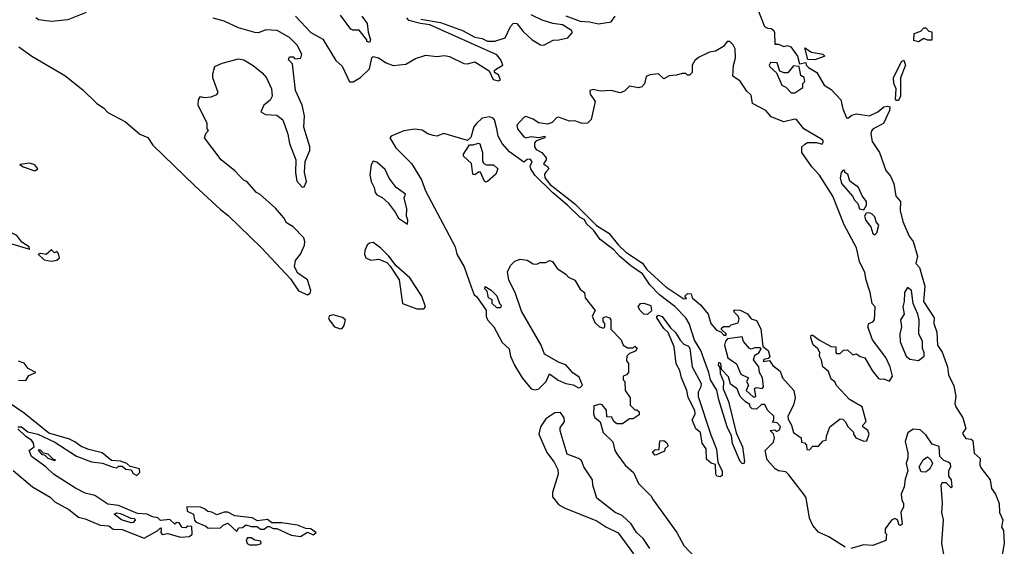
# Model space of a CAD drawing. Extents: x 2029662 to 2246637, y 225654 to 401419.
# Tile 273 of 349: x 2192421 to 2197838, y 260789 to 263685. Entities that reach past the tile are written whole.
import ezdxf

# ---------------------------------------------------------------- set-up
doc = ezdxf.new("R2010")
doc.units = 0

msp = doc.modelspace()

# ---------------------------------------------------------------- linework, layer by layer
at = {"layer": '0CON20XD'}
for points in [[(2196480.7, 263740.7), (2196518.3, 263648.3), (2196535, 263638), (2196555, 263636), (2196568.8, 263625), (2196573.9, 263613.9), (2196575, 263550), (2196595, 263550), (2196625, 263537.5), (2196645, 263543.3), (2196662.5, 263535), (2196700, 263485), (2196711.7, 263441.7), (2196745, 263450), (2196747.5, 263435), (2196761.2, 263421.2), (2196806.7, 263395), (2196846.7, 263325), (2196885, 263301.2), (2196938.8, 263245), (2196950, 263195), (2196970, 263145), (2196977, 263143), (2196999.3, 263160.7), (2197025, 263168), (2197095, 263155.8), (2197142.3, 263177.7), (2197175, 263206.2), (2197195, 263210), (2197207.5, 263205), (2197206.2, 263185), (2197172, 263115), (2197116.7, 263085), (2197106.1, 263073.9), (2197103.6, 263056.4), (2197110, 263015), (2197150, 262955), (2197186.2, 262855), (2197211.2, 262825), (2197230, 262785), (2197240, 262715), (2197266, 262685), (2197264, 262635), (2197278.8, 262575), (2197313.8, 262495), (2197336.2, 262465), (2197360, 262385), (2197350, 262345), (2197371.7, 262321.7), (2197399.6, 262219.5), (2197393.3, 262135), (2197451.2, 262045), (2197450, 262015), (2197465.8, 261965.8), (2197470, 261895), (2197495.9, 261855.9), (2197525.7, 261775.7), (2197531.2, 261731.2), (2197560.4, 261670.5), (2197571.2, 261615), (2197566, 261575), (2197570.8, 261555), (2197608.8, 261495), (2197626.4, 261436.4), (2197610, 261415), (2197610, 261405), (2197625, 261382.5), (2197655, 261377.5), (2197665, 261370), (2197671.2, 261301.2), (2197705, 261272.5), (2197702.5, 261235), (2197709.3, 261219.3), (2197760, 261155), (2197767.5, 261107.5), (2197788.8, 261075), (2197808.6, 261025), (2197811.2, 260975), (2197830, 260935), (2197822.5, 260895), (2197826.7, 260885)], [(2192785.9, 263724.1), (2192685, 263684.2), (2192595, 263676), (2192523.9, 263683.9), (2192510, 263695)], [(2193987.3, 262845), (2193991.5, 262905), (2194016.2, 262965), (2194017.8, 262985), (2193984.1, 263094.1), (2193986.8, 263156.8), (2193974.2, 263214.2), (2193938.8, 263295), (2193921.7, 263441.7), (2193900, 263465), (2193905, 263480), (2193925, 263480), (2193935, 263470), (2193967, 263473), (2193972.5, 263495), (2193946.7, 263545), (2193905, 263586.7), (2193836.4, 263626.4), (2193775, 263630), (2193735, 263613.3), (2193715, 263614), (2193625, 263640), (2193545, 263677.1), (2193485, 263693.5)], [(2193937.5, 263705), (2194023.3, 263615), (2194087.9, 263577.9), (2194160.9, 263460.9), (2194195, 263428.8), (2194235, 263343.8), (2194255, 263342.9), (2194295, 263366.4), (2194345, 263414.5), (2194357.5, 263475), (2194365, 263482.5), (2194395, 263475.7), (2194437.2, 263447.2), (2194475, 263433.8), (2194545, 263440.8), (2194597.8, 263472.2), (2194655, 263490), (2194715, 263482.9), (2194757.3, 263487.3), (2194785, 263482), (2194865, 263444.3), (2194885, 263442.5), (2194925, 263453.8), (2195003.8, 263403.8), (2195026.2, 263356.2), (2195055, 263348), (2195065.5, 263355), (2195055, 263381.2), (2195032.5, 263395), (2195033.3, 263405), (2195043.8, 263415), (2195078.6, 263435), (2195067.8, 263465), (2195045, 263491.5), (2194677.2, 263657.2), (2194625, 263663.3), (2194561.4, 263681.5), (2194550, 263695)], [(2194345, 263560), (2194330, 263565), (2194330, 263575), (2194288, 263628), (2194255, 263627.1), (2194242.7, 263632.7), (2194185, 263710)], [(2194303.3, 263705), (2194332, 263665), (2194337, 263617), (2194350, 263575), (2194345, 263560)], [(2194628.2, 263688.2), (2194735, 263670.4), (2194856, 263626), (2194925, 263589.6), (2194965, 263581.8), (2194995, 263566.2), (2195035, 263566.2), (2195091.2, 263585), (2195121.7, 263648.3), (2195135, 263663.8), (2195145, 263666.2), (2195155, 263663.3), (2195190.2, 263620.2), (2195240.8, 263575), (2195286.8, 263546.8), (2195305, 263545.7), (2195355, 263572.2), (2195386.6, 263573.4), (2195436.2, 263585), (2195462.5, 263615), (2195456.4, 263626.4), (2195407, 263657), (2195353.6, 263663.6), (2195295, 263682.5), (2195235, 263712.5)], [(2195425, 263706.7), (2195505, 263676.7), (2195555, 263673.8), (2195605, 263662), (2195675, 263673.3), (2195697.5, 263705)], [(2197365, 263564), (2197340, 263570), (2197341.7, 263608.3), (2197378.3, 263621.7), (2197395, 263640), (2197405, 263640), (2197421.7, 263621.7), (2197438.3, 263618.3), (2197438.3, 263571.7), (2197415, 263572.5), (2197395, 263582.5), (2197365, 263564)], [(2192416.9, 263535), (2192488.5, 263485), (2192668.8, 263378.8), (2192768.4, 263298.4), (2192845, 263224.5), (2192881.2, 263201.2), (2192905, 263173.8), (2193003.8, 263123.8), (2193081.4, 263055), (2193125, 263037.5), (2193152.7, 262995), (2193385, 262772.1), (2193525, 262640.4), (2193568.2, 262608.2), (2193750.3, 262430.3), (2193910.3, 262260.3), (2193955, 262194.5), (2194005, 262172), (2194018.9, 262181.1), (2194021.9, 262195), (2194004.2, 262255), (2193950.5, 262290.5), (2193933.2, 262325), (2193938.8, 262361.2), (2193965.3, 262395), (2193986.8, 262445), (2193990, 262465), (2193983.1, 262485), (2193925.6, 262545.6), (2193887.9, 262567.9), (2193874, 262595), (2193828.7, 262648.7), (2193744.1, 262724.1), (2193723.3, 262735), (2193670, 262795), (2193655, 262800), (2193635, 262820), (2193603.9, 262853.9), (2193528.8, 262915), (2193437.5, 263035), (2193445, 263060), (2193460, 263075), (2193452.5, 263085), (2193452.5, 263115), (2193403.3, 263215), (2193403.8, 263245), (2193415, 263262.5), (2193436.4, 263256.4), (2193475, 263260), (2193506.1, 263273.9), (2193513.3, 263285), (2193484, 263365), (2193483.6, 263386.4), (2193495, 263427.5), (2193535, 263446.2), (2193625, 263470), (2193653.6, 263463.6), (2193705, 263433.3), (2193755, 263393.3), (2193778, 263365), (2193805.8, 263305), (2193810, 263265), (2193798.3, 263241.7), (2193764.2, 263215.8), (2193748.3, 263178.3), (2193773.9, 263163.9), (2193835, 263159.2), (2193868, 263135), (2193896, 263055), (2193904.3, 263004.3), (2193940.8, 262915), (2193938, 262845), (2193945, 262797.5), (2193974.2, 262764.2), (2193986, 262765), (2193999.2, 262795), (2193987.3, 262845)], [(2196765, 261320), (2196785, 261340), (2196815, 261340), (2196841.7, 261368.3), (2196858.3, 261371.7), (2196860, 261395), (2196877.5, 261445), (2196935, 261490), (2196948.3, 261488.3), (2196962.5, 261475), (2196977, 261447), (2197007, 261417), (2197007.5, 261405), (2197020, 261385), (2197065, 261367.5), (2197081.7, 261368.3), (2197093.3, 261405), (2197086.4, 261426.4), (2197060, 261445), (2197060, 261455), (2197077.5, 261475), (2197056, 261555), (2196986.1, 261596.1), (2196915, 261672.5), (2196905, 261692.5), (2196885, 261707.5), (2196870.7, 261750.7), (2196840, 261775), (2196832, 261812), (2196820, 261835), (2196822.5, 261855), (2196812.5, 261875), (2196786.7, 261896.7), (2196772.5, 261935), (2196775, 261950), (2196785, 261950), (2196821.7, 261921.7), (2196885, 261887.5), (2196910, 261885), (2196910, 261855), (2196915, 261850), (2196935, 261850), (2196953, 261867), (2196975, 261870), (2197005, 261842.5), (2197025, 261847.5), (2197045, 261832.5), (2197070, 261825), (2197110, 261755), (2197145, 261712.5), (2197155, 261707.5), (2197175, 261710), (2197205, 261697.5), (2197223.3, 261725), (2197210, 261775), (2197185, 261827.5), (2197113.3, 261925), (2197086.7, 261995), (2197092.5, 262015), (2197115, 262023.3), (2197123.3, 262035), (2197126.7, 262105), (2197110, 262125), (2197100, 262185), (2197076.7, 262253.3), (2197070, 262295), (2197041.2, 262355), (2197025, 262430), (2196956.4, 262556.4), (2196894, 262715), (2196820.3, 262830.3), (2196778.8, 262875), (2196723.3, 262955), (2196724, 262986), (2196739.3, 263000.7), (2196755, 263010), (2196805, 263010), (2196835, 263000), (2196842.5, 263015), (2196836.7, 263025), (2196734.1, 263084.1), (2196695, 263136.2), (2196685, 263138.8), (2196625, 263122.5), (2196555, 263151.2), (2196525, 263186.2), (2196452.5, 263225), (2196445, 263270), (2196421.2, 263291.2), (2196385, 263347.5), (2196344, 263374), (2196347.1, 263432.9), (2196358, 263475), (2196356, 263525), (2196345, 263547.5), (2196327.5, 263565), (2196312.5, 263565), (2196293, 263537), (2196248.3, 263511.7), (2196215, 263506.7), (2196155, 263476.7), (2196135, 263460), (2196120, 263435), (2196120, 263395), (2196105, 263380), (2196095, 263380), (2196085, 263390), (2196065, 263390), (2196035, 263380), (2195993.6, 263376.4), (2195965, 263360), (2195935, 263387.5), (2195888.3, 263381.7), (2195867, 263373), (2195857.7, 263332.3), (2195844.3, 263315.7), (2195825, 263310.8), (2195775, 263320), (2195747.4, 263292.6), (2195725, 263281.9), (2195675, 263296.2), (2195615, 263292.7), (2195575, 263302), (2195557.5, 263295), (2195560, 263275), (2195585.8, 263235), (2195564.7, 263135.3), (2195545, 263116), (2195515, 263114.7), (2195475, 263129.6), (2195445, 263127.3), (2195385, 263148.2), (2195374.3, 263145), (2195350.4, 263119.5), (2195325, 263110), (2195275, 263117.8), (2195245, 263137.5), (2195205, 263152.5), (2195195, 263148), (2195156, 263105), (2195159.2, 263085), (2195195, 263040.8), (2195205, 263036), (2195235, 263042.5), (2195275, 263036.7), (2195310, 263045), (2195310, 263035), (2195261.7, 263018.3), (2195253, 263007), (2195252.5, 262985), (2195261.7, 262971.7), (2195292.5, 262955), (2195317.5, 262925), (2195317.5, 262915), (2195302.5, 262892.5), (2195325, 262877.5), (2195331.2, 262865), (2195315, 262846.7), (2195307.5, 262835), (2195310.6, 262815), (2195339.3, 262779.3), (2195475, 262671.9), (2195593.7, 262553.7), (2195661.7, 262511.7), (2195714.2, 262444.2), (2195755, 262407.1), (2195846.5, 262346.5), (2195870.4, 262310.4), (2195975, 262216.7), (2196075, 262150), (2196088.3, 262151.7), (2196080, 262165), (2196095, 262180), (2196115, 262177.5), (2196120, 262155), (2196166.4, 262116.4), (2196207.5, 262065), (2196222.5, 262015), (2196255, 261977.5), (2196278.3, 261968.3), (2196295, 261950), (2196305, 261950), (2196310, 261955), (2196281.7, 261981.7), (2196281.7, 261988.3), (2196293, 261997), (2196325, 261997.5), (2196335, 262006.7), (2196373, 262017), (2196379.3, 262039.3), (2196372.5, 262055), (2196352.5, 262075), (2196350, 262085), (2196355, 262090), (2196385, 262087.5), (2196425, 262067.5), (2196445, 262040), (2196475, 262030), (2196497.5, 261985), (2196508.3, 261888.3), (2196537.5, 261865), (2196547, 261833), (2196538.3, 261821.7), (2196513.9, 261816.1), (2196510, 261805), (2196545, 261810), (2196565, 261783.3), (2196605, 261752.5), (2196617.5, 261715), (2196680, 261645), (2196687.5, 261605), (2196677.5, 261565), (2196647.5, 261505), (2196648.3, 261488.3), (2196667.5, 261455), (2196677.5, 261415), (2196720, 261385), (2196721.7, 261361.7), (2196738.3, 261358.3), (2196750, 261345), (2196751.7, 261321.7), (2196765, 261320)], [(2196795, 263464.3), (2196757, 263467), (2196740, 263530), (2196776.7, 263506.7), (2196840, 263495), (2196850, 263485), (2196795, 263464.3)], [(2196685, 263282.5), (2196728.3, 263311.7), (2196730, 263335), (2196740, 263345), (2196737, 263367), (2196718.3, 263378.3), (2196708.3, 263428.3), (2196678.3, 263431.7), (2196647.5, 263392.5), (2196627, 263393), (2196601.7, 263401.7), (2196588.3, 263448.3), (2196550.7, 263449.3), (2196543.3, 263435), (2196547.5, 263425), (2196583.6, 263393.6), (2196613.3, 263325), (2196635, 263313.3), (2196665, 263283.3), (2196685, 263282.5)], [(2197255, 263240), (2197245, 263240), (2197238.3, 263248.3), (2197242, 263305), (2197230, 263335), (2197228.8, 263365), (2197272, 263455), (2197285, 263463.3), (2197293.8, 263435), (2197266, 263365), (2197266.7, 263265), (2197255, 263240)], [(2196962.5, 260785), (2196871.4, 260841.4), (2196815, 260866.7), (2196785, 260903.3), (2196765, 260943.3), (2196746.7, 261055), (2196739.2, 261069.2), (2196651.7, 261181.7), (2196635, 261197.5), (2196595, 261203.8), (2196577.5, 261215), (2196533.3, 261265), (2196522.5, 261315), (2196568.3, 261361.7), (2196572.5, 261385), (2196568.3, 261408.3), (2196550, 261425), (2196575, 261430), (2196585, 261420), (2196600, 261430), (2196607, 261447), (2196588.3, 261468.3), (2196561.7, 261471.7), (2196570, 261485), (2196570, 261505), (2196535, 261537.5), (2196519.3, 261569.3), (2196501.7, 261568.3), (2196475, 261542.5), (2196450, 261545), (2196440, 261555), (2196438.3, 261568.3), (2196413.6, 261583.6), (2196385, 261612.5), (2196367.5, 261655), (2196331.2, 261681.2), (2196320.7, 261720.7), (2196281.7, 261761.7), (2196277.5, 261795), (2196265, 261800), (2196263.3, 261785), (2196272.5, 261772.5), (2196275, 261740), (2196292.9, 261695), (2196290.8, 261655), (2196319.4, 261585), (2196363, 261413), (2196397.9, 261335), (2196408.6, 261255), (2196405, 261243.3), (2196395, 261243.8), (2196384.3, 261255), (2196342.5, 261355), (2196337.3, 261397.3), (2196313.6, 261445), (2196266.9, 261595), (2196256.9, 261646.9), (2196220.8, 261705), (2196212.9, 261745), (2196186.2, 261813.8), (2196168.6, 261865), (2196132.5, 261922.5), (2196104.4, 262015), (2196084.7, 262044.7), (2196025, 262107.1), (2195941.1, 262171.1), (2195887.5, 262227.5), (2195846.8, 262286.8), (2195782.1, 262332.1), (2195722.3, 262382.3), (2195689.1, 262419.1), (2195615, 262476.9), (2195578.3, 262528.3), (2195540.6, 262560.6), (2195525.7, 262585.7), (2195505, 262597.1), (2195435.4, 262665.4), (2195353, 262733), (2195255, 262830.6), (2195231.9, 262865), (2195230, 262880), (2195240, 262905), (2195228.3, 262918.3), (2195213, 262917), (2195195, 262901.2), (2195115, 262958.9), (2195074.6, 263004.6), (2195053.6, 263045), (2195045.4, 263084.6), (2195032.2, 263135), (2195025, 263144.3), (2195005, 263150), (2194965, 263142.9), (2194933.8, 263115), (2194919.1, 263095), (2194902, 263038), (2194885, 263021.2), (2194755, 263059.2), (2194715.3, 263044.7), (2194695, 263047.4), (2194666.5, 263056.5), (2194635, 263077.6), (2194595, 263082.5), (2194535, 263073.2), (2194463.8, 263045), (2194456.2, 263035), (2194490.9, 262980.9), (2194576, 262895), (2194632, 262805), (2194653.7, 262743.7), (2194816, 262435), (2194826, 262395), (2194866.7, 262325), (2194903.8, 262215), (2194921.7, 262171.7), (2194933.3, 262163.3), (2194987, 262087), (2194986.7, 262055), (2194993.9, 262033.9), (2195028.8, 261995), (2195075, 261910), (2195113.3, 261875), (2195120, 261835), (2195142.9, 261785), (2195186, 261715), (2195234.5, 261654.5), (2195255, 261648.8), (2195276.7, 261655), (2195317.5, 261695), (2195335, 261737.5), (2195382.7, 261702.7), (2195425, 261684.2), (2195465, 261676.7), (2195495, 261660), (2195505, 261662.5), (2195516.7, 261675), (2195499.3, 261719.3), (2195463.6, 261743.6), (2195425, 261787.5), (2195389.3, 261799.3), (2195307.5, 261845), (2195288.8, 261895), (2195182.3, 262082.3), (2195146.7, 262185), (2195112.3, 262252.3), (2195105, 262300), (2195122.5, 262335), (2195145, 262357.5), (2195175, 262367.5), (2195211.7, 262361.7), (2195245, 262342.5), (2195265, 262340), (2195285, 262350), (2195315, 262350), (2195335, 262360), (2195352.5, 262355), (2195377, 262317), (2195426, 262286), (2195439.3, 262269.3), (2195475, 262252.5), (2195503.6, 262203.6), (2195527.5, 262185), (2195532.5, 262155), (2195587.5, 262085), (2195570, 262055), (2195585, 262020), (2195610, 261995), (2195631.7, 261988.3), (2195640, 261995), (2195640, 262015), (2195630, 262025), (2195630, 262045), (2195645, 262052.5), (2195666.1, 262046.1), (2195672.5, 262035), (2195673, 261983), (2195730, 261925), (2195740, 261895), (2195765, 261880), (2195795, 261880), (2195805, 261890), (2195818.3, 261878.3), (2195808.3, 261861.7), (2195775, 261850), (2195760, 261835), (2195758.3, 261808.3), (2195770, 261795), (2195770, 261745), (2195758.3, 261731.7), (2195740, 261725), (2195740, 261705), (2195750, 261695), (2195752.5, 261645), (2195780, 261605), (2195780, 261565), (2195805, 261540), (2195815, 261540), (2195828.3, 261528.3), (2195828.3, 261511.7), (2195795, 261490), (2195775, 261490), (2195737, 261463), (2195705, 261462.5), (2195690, 261475), (2195678.3, 261498.3), (2195651.7, 261501.7), (2195648.3, 261538.3), (2195625, 261567.5), (2195615, 261570), (2195579.6, 261560.5), (2195578, 261515), (2195585, 261496.7), (2195614, 261474), (2195631.2, 261415), (2195683.2, 261363.2), (2195694.2, 261315), (2195705, 261296.7), (2195752, 261235), (2195797.5, 261195), (2195824.6, 261134.6), (2195894.4, 261064.4), (2195905, 261044), (2196036, 260865), (2196075, 260793.8), (2196209.8, 260649.8)], [(2194985, 262791.5), (2194977.3, 262797.3), (2194955, 262845.8), (2194945, 262845.8), (2194925, 262831.9), (2194914, 262835), (2194906.7, 262895), (2194862.5, 262935), (2194862.9, 262945), (2194895, 262996.7), (2194915, 262996), (2194945, 263006.7), (2194951.7, 263001.7), (2194967.5, 262955), (2194966.2, 262906.2), (2194973.3, 262895), (2194986.4, 262886.4), (2195026.6, 262886.6), (2195052, 262865), (2195039.4, 262835), (2194995, 262794.5), (2194985, 262791.5)], [(2192505, 262854), (2192520, 262865), (2192505, 262887.5), (2192475, 262895.7), (2192421.7, 262888.3), (2192440, 262875), (2192505, 262854)], [(2194555, 262560), (2194557, 262583), (2194548.8, 262605), (2194551.2, 262645), (2194536.2, 262705), (2194542.5, 262725), (2194492.1, 262762.1), (2194453, 262813), (2194431.2, 262861.2), (2194385, 262901.2), (2194365, 262906.7), (2194353.8, 262886.2), (2194347.6, 262832.4), (2194354.3, 262794.3), (2194371.5, 262761.5), (2194376.2, 262735), (2194385, 262721.2), (2194415, 262706.7), (2194447.7, 262677.7), (2194487.3, 262627.3), (2194505, 262593.3), (2194555, 262560)], [(2197065, 262640), (2197080, 262665), (2197080, 262685), (2197056.4, 262716.4), (2197035, 262762.5), (2196987, 262797), (2196977.5, 262835), (2196960, 262845), (2196960, 262855), (2196951.7, 262858.3), (2196940, 262845), (2196933.9, 262816.1), (2196942.5, 262785), (2197002.5, 262715), (2197015, 262690), (2197032.5, 262675), (2197040, 262645), (2197065, 262640)], [(2197125, 262502.5), (2197137, 262513), (2197147.5, 262555), (2197133, 262573), (2197125, 262600), (2197110, 262615), (2197095, 262622.5), (2197078.3, 262621.7), (2197067.5, 262605), (2197075, 262580), (2197102.5, 262545), (2197115, 262510), (2197125, 262502.5)], [(2192475, 262422.5), (2192472.5, 262435), (2192432.3, 262462.3), (2192405, 262498), (2192345, 262530), (2192315, 262563.3), (2192285, 262576.7), (2192215, 262583.3), (2192185, 262592.5), (2192162.5, 262577.5), (2192167.5, 262565), (2192200, 262535), (2192233.3, 262515), (2192283.8, 262513.8), (2192305, 262492), (2192365, 262456), (2192475, 262422.5)], [(2194645, 262094), (2194653.3, 262105), (2194633.8, 262165), (2194568, 262265), (2194492.1, 262332.1), (2194451.2, 262385), (2194405, 262430), (2194365, 262460), (2194345, 262456.9), (2194332.9, 262445), (2194319.6, 262415), (2194317.8, 262395), (2194324.4, 262375), (2194352.2, 262362.2), (2194397.4, 262367.4), (2194440.3, 262350.3), (2194459.8, 262329.8), (2194508.2, 262255), (2194527.5, 262125), (2194605.7, 262094.3), (2194645, 262094)], [(2192595, 262356.7), (2192625, 262362.5), (2192640, 262375), (2192635, 262400), (2192625, 262410), (2192613, 262403), (2192595, 262420), (2192566.4, 262393.6), (2192535, 262400), (2192523.3, 262395), (2192555, 262364.4), (2192595, 262356.7)], [(2195065, 262100), (2195045, 262100), (2195020, 262125), (2195020, 262145), (2195000, 262155), (2194991.7, 262191.7), (2194980, 262205), (2194981.7, 262218.3), (2195015, 262197.5), (2195046.1, 262166.1), (2195060, 262125), (2195070, 262115), (2195065, 262100)], [(2197365, 261810), (2197397.5, 261835), (2197397, 261853), (2197388.3, 261878.3), (2197387.5, 261915), (2197367, 261957), (2197368.8, 262035), (2197361.2, 262065), (2197336.7, 262125), (2197326.7, 262195), (2197305, 262212.5), (2197288.8, 262185), (2197287.5, 262135), (2197278.8, 262105), (2197286.7, 262065), (2197266.7, 262035), (2197271.2, 261995), (2197263.3, 261955), (2197263.9, 261913.9), (2197297.5, 261835), (2197318.3, 261818.3), (2197365, 261810)], [(2195875, 262063.3), (2195855, 262066.2), (2195834.2, 262085), (2195823.8, 262105), (2195836, 262124), (2195855, 262125.8), (2195892.5, 262112.5), (2195895.8, 262084.2), (2195875, 262063.3)], [(2194185, 261984.2), (2194195, 261986.7), (2194205, 262003.3), (2194212.5, 262035), (2194196.7, 262046.7), (2194145, 262061.1), (2194124.3, 262055.7), (2194120, 262045), (2194124, 262035), (2194152.5, 261995), (2194185, 261984.2)], [(2196275, 261170), (2196256.7, 261175), (2196250.6, 261185), (2196248, 261238), (2196225, 261246.7), (2196198.3, 261268.3), (2196198, 261325), (2196175.6, 261355.6), (2196166, 261415), (2196141.2, 261435), (2196120, 261485), (2196136.7, 261515), (2196135.8, 261535), (2196097.9, 261607.9), (2196091.4, 261645), (2196060.8, 261715), (2196052, 261755), (2196032.7, 261792.7), (2196020.8, 261885), (2195988, 261965), (2195965, 261986), (2195926, 262045), (2195926.7, 262055), (2195935, 262060), (2195955, 262052), (2196001.2, 261991.2), (2196029.5, 261965), (2196055, 261922), (2196075, 261900), (2196100, 261890), (2196107, 261877), (2196120, 261775), (2196170, 261685), (2196168.8, 261665), (2196153.6, 261636.4), (2196153.3, 261613.3), (2196222.8, 261402.8), (2196253.6, 261323.6), (2196262, 261252), (2196285, 261202.5), (2196285, 261177.5), (2196275, 261170)], [(2196465, 261610), (2196470, 261615), (2196462.5, 261657.5), (2196475, 261662.5), (2196505, 261657.5), (2196512.5, 261665), (2196507.5, 261715), (2196491.2, 261745), (2196486.4, 261776.4), (2196457.5, 261815), (2196465, 261840), (2196486.4, 261853.6), (2196500, 261875), (2196495, 261880), (2196465, 261880), (2196445, 261872.5), (2196435, 261877.5), (2196402.5, 261915), (2196395, 261940), (2196315, 261930), (2196303.8, 261916.2), (2196298.8, 261895), (2196316.1, 261826.1), (2196365, 261792.5), (2196387.5, 261735), (2196430, 261715), (2196420, 261695), (2196430, 261675), (2196417.5, 261645), (2196455, 261610), (2196465, 261610)], [(2192415, 261702.5), (2192455, 261700), (2192471.7, 261728.3), (2192510, 261745), (2192467, 261767), (2192445, 261796.7), (2192415, 261807.5)], [(2192410, 261445), (2192430, 261445), (2192465, 261417.5), (2192520, 261405), (2192615, 261362), (2192734.2, 261285), (2192815, 261254.2), (2192876.4, 261246.4), (2192935, 261223.3), (2192955, 261220), (2192965, 261230), (2192985, 261230), (2193005, 261212.5), (2193035, 261210), (2193045, 261190), (2193065, 261177.5), (2193082.5, 261195), (2193080, 261215), (2193028.3, 261228.3), (2193010, 261245), (2192975, 261256.7), (2192925, 261260), (2192875, 261303.3), (2192801.3, 261321.3), (2192758.3, 261338.3), (2192725, 261364.3), (2192695, 261377.8), (2192581.4, 261411.4), (2192445, 261521.1), (2192329.7, 261599.7)], [(2195887, 260777), (2195851.3, 260831.3), (2195813.3, 260865), (2195785, 260913.3), (2195735, 260958.8), (2195696.7, 260975), (2195595, 261053.3), (2195573.8, 261125), (2195572.5, 261155), (2195523.8, 261225), (2195510.7, 261260.7), (2195495, 261272.5), (2195433.3, 261295), (2195393.9, 261423.9), (2195395, 261440), (2195417.5, 261475), (2195416.7, 261495), (2195396.7, 261525), (2195365, 261522.5), (2195315, 261490), (2195286.7, 261445), (2195277.3, 261405), (2195320.9, 261305), (2195361.2, 261251.2), (2195381.8, 261211.7), (2195382.9, 261185), (2195351.9, 261085), (2195351.3, 261061.3), (2195386, 261016), (2195425, 260997.5), (2195595, 260928), (2195645, 260895.7), (2195713.4, 260863.4), (2195798, 260748)], [(2193105, 260832.9), (2193180, 260875), (2193195, 260890), (2193200, 260885), (2193197.5, 260865), (2193205, 260853.3), (2193235, 260860), (2193305, 260840), (2193355, 260842.5), (2193370, 260855), (2193368.3, 260898.3), (2193345, 260900), (2193335, 260890), (2193315, 260892.5), (2193298.3, 260918.3), (2193285, 260920), (2193275, 260910), (2193246.4, 260936.4), (2193195, 260930), (2193180, 260945), (2193150.8, 260950.8), (2193122.5, 260965), (2193068.8, 260968.8), (2192965, 261013.1), (2192905, 261020), (2192835, 261067.5), (2192781.1, 261081.1), (2192728.5, 261108.5), (2192606.4, 261186.4), (2192565, 261226.2), (2192485, 261283.3), (2192472.5, 261315), (2192500, 261335), (2192495.9, 261355.9), (2192485, 261373.3), (2192455, 261392.5), (2192410, 261435)], [(2197507.5, 260735), (2197493.3, 260805), (2197503.3, 260935), (2197493.8, 260975), (2197496.7, 261025), (2197490, 261125), (2197495, 261140), (2197515, 261140), (2197545, 261110), (2197550, 261115), (2197547.5, 261155), (2197532.5, 261175), (2197532.5, 261205), (2197542.5, 261225), (2197541.7, 261241.7), (2197528.3, 261251.7), (2197505, 261260), (2197483, 261283), (2197478.3, 261338.3), (2197440.7, 261350.7), (2197405, 261402.5), (2197375, 261430), (2197337, 261433), (2197307, 261413), (2197292.5, 261365), (2197307, 261303), (2197306.7, 261275), (2197296.7, 261245), (2197305.9, 261204.1), (2197291.7, 261158.3), (2197286.2, 261115), (2197270, 261075), (2197273.6, 261043.6), (2197282.5, 261025), (2197282.5, 261005), (2197267.5, 260975), (2197275, 260910), (2197267, 260903), (2197260, 260905), (2197250, 260935), (2197235, 260942.5), (2197217, 260933), (2197182.5, 260885), (2197182.5, 260862.5), (2197190, 260855), (2197185, 260820), (2197115, 260793.8), (2197065, 260796.7), (2196993, 260777)], [(2195915, 261290), (2195901.7, 261308.3), (2195915, 261320), (2195938.3, 261321.7), (2195941.7, 261368.3), (2195965, 261370), (2195979.3, 261359.3), (2195988.3, 261341.7), (2195970, 261325), (2195968.3, 261311.7), (2195925, 261292.5), (2195915, 261290)], [(2192615, 261260), (2192617.5, 261265), (2192607, 261267), (2192577.5, 261295), (2192551.7, 261301.7), (2192535, 261317.5), (2192522.5, 261317.5), (2192540, 261295), (2192560, 261290), (2192575, 261273.3), (2192615, 261260)], [(2197403, 261197), (2197379.3, 261199.3), (2197370, 261225), (2197391.2, 261265), (2197415, 261280), (2197432.5, 261265), (2197442.5, 261245), (2197427.5, 261215), (2197415, 261203.3), (2197403, 261197)], [(2192385, 261205.6), (2192490.8, 261115), (2192588.3, 261058.3), (2192615, 261033.3), (2192690.8, 260990.8), (2192745, 260949.2), (2192780.5, 260940.5), (2192863.3, 260905), (2192911.2, 260901.2), (2192935, 260882.9), (2192985, 260882), (2193105, 260832.9)], [(2193965, 260843.3), (2194005, 260867.5), (2194035, 260852.5), (2194052.5, 260865), (2194020, 260885), (2193995, 260887.5), (2193950, 260905), (2193861.7, 260918.3), (2193808.3, 260918.3), (2193783.6, 260936.4), (2193728.3, 260928.3), (2193700, 260945), (2193605, 260956.7), (2193566.1, 260976.1), (2193545, 260976.7), (2193505, 260962.5), (2193477, 260977), (2193455, 260980), (2193437.5, 260995), (2193415, 261003.3), (2193340, 261005), (2193341.7, 260981.7), (2193376.4, 260966.4), (2193382.5, 260932.5), (2193391.7, 260921.7), (2193445, 260900), (2193458.3, 260888.3), (2193525, 260890), (2193540, 260905), (2193565, 260916.7), (2193615, 260870), (2193625, 260890), (2193647, 260893), (2193665, 260907.5), (2193695, 260897.5), (2193727, 260897), (2193745, 260882.5), (2193765, 260883.3), (2193785, 260897.5), (2193795, 260897.5), (2193815, 260887.5), (2193835, 260887.5), (2193915, 260850), (2193965, 260843.3)], [(2193035, 260917.5), (2192980, 260935), (2192940, 260965), (2192955, 260972.5), (2192975, 260968.8), (2193033, 260943), (2193051.7, 260941.7), (2193057, 260933), (2193045, 260920), (2193035, 260917.5)], [(2197826.7, 260885), (2197832.5, 260875), (2197837.5, 260805), (2197823, 260733)], [(2193725, 260796.7), (2193745, 260803.3), (2193750, 260805), (2193747, 260817), (2193715, 260822.5), (2193695, 260836.2), (2193673.8, 260836.2), (2193667.5, 260825), (2193672.5, 260805), (2193685, 260796.7), (2193725, 260796.7)]]:
    msp.add_lwpolyline(points, dxfattribs=at)

doc.saveas('drawing.dxf')
